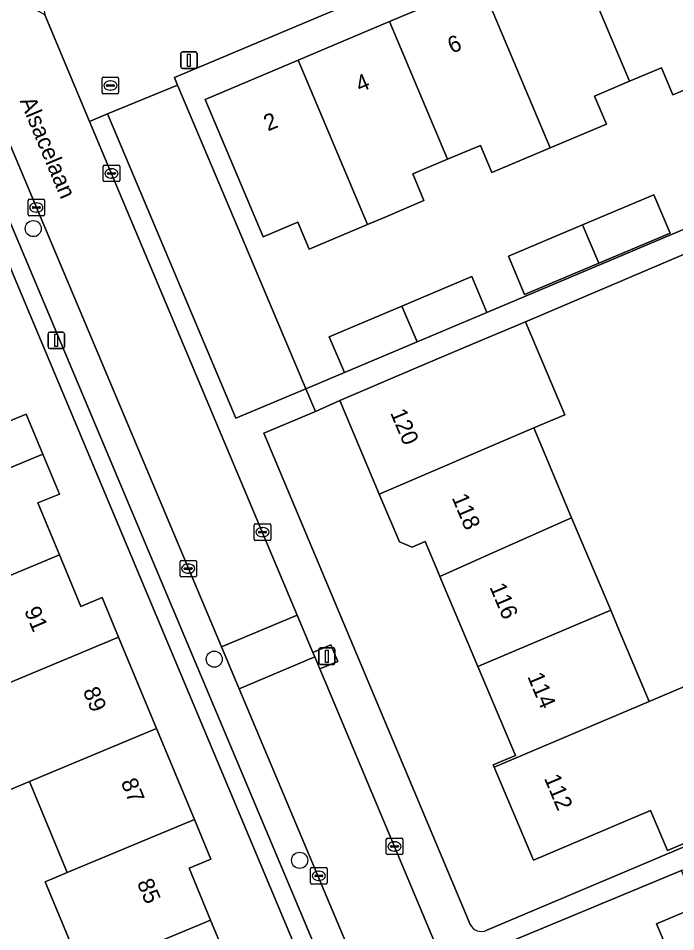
# Model space of a CAD drawing. Extents: x 157767 to 159172, y 387839 to 389425.
# Drawn here: x 158842.9 to 158882.9, y 388369.9 to 388425.4 of the extents above; entities that cross this region are included whole.
import ezdxf

# ---------------------------------------------------------------- set-up
doc = ezdxf.new("R2010")
doc.units = 0
for name, color, linetype in [('IMGEO_Boom', 7, 'Continuous'), ('IMGEO_Brandkraan', 7, 'Continuous'), ('IMGEO_Erf', 7, 'Continuous'), ('IMGEO_Groenvoorziening', 7, 'Continuous'), ('IMGEO_Kolk', 7, 'Continuous'), ('IMGEO_Lichtmast', 7, 'Continuous'), ('IMGEO_Muur', 7, 'Continuous'), ('IMGEO_Openbare_ruimte_label', 7, 'Continuous'), ('IMGEO_Pand', 7, 'Continuous'), ('IMGEO_Pand_nummerreeks', 7, 'Continuous'), ('IMGEO_Parkeervlak_open', 7, 'Continuous'), ('IMGEO_Rijbaan_lokaal_open', 7, 'Continuous'), ('IMGEO_Voetpad_open', 7, 'Continuous')]:
    doc.layers.add(name, color=color, linetype=linetype)

msp = doc.modelspace()

# ---------------------------------------------------------------- linework, layer by layer
at = {"layer": 'IMGEO_Boom'}
for centre in [(158843.844, 388412.584), (158854.841, 388386.442), (158860.031, 388374.23)]:
    msp.add_circle(centre, 0.489, dxfattribs=at)
at = {"layer": 'IMGEO_Brandkraan'}
for p, q in [((158848.031, 388420.845), (158848.031, 388421.697)), ((158848.106, 388421.771), (158848.958, 388421.771)), ((158848.519, 388421.551), (158848.544, 388421.551)), ((158849.032, 388421.697), (158849.032, 388420.845)), ((158848.958, 388420.771), (158848.106, 388420.771)), ((158848.29, 388421.265), (158848.29, 388421.277)), ((158848.728, 388421.228), (158848.33, 388421.228)), ((158848.333, 388421.314), (158848.731, 388421.314)), ((158848.542, 388420.991), (158848.517, 388420.991)), ((158848.774, 388421.277), (158848.774, 388421.265))]:
    msp.add_line(p, q, dxfattribs=at)
for points in [[(158848.031, 388420.845), (158848.031, 388421.697)], [(158848.106, 388421.771), (158848.958, 388421.771)], [(158849.032, 388421.697), (158849.032, 388420.845)], [(158848.958, 388420.771), (158848.106, 388420.771)]]:
    msp.add_lwpolyline(points, dxfattribs=at)
for centre, radius, start, end in [((158848.108, 388421.695), 0.0765, 91.552, 178.448), ((158848.108, 388421.695), 0.0765, 91.552, 178.448), ((158848.956, 388421.695), 0.0765, 1.552, 88.448), ((158848.956, 388421.695), 0.0765, 1.552, 88.448), ((158848.108, 388420.847), 0.0765, 181.552, 268.448), ((158848.108, 388420.847), 0.0765, 181.552, 268.448), ((158848.33, 388421.274), 0.0403, 85.8775, 175.7526), ((158848.327, 388421.264), 0.0366, 178.938, 274.7102), ((158848.731, 388421.271), 0.043, 264.8664, 352.4533), ((158848.735, 388421.276), 0.0386, 1.7309, 96.639), ((158848.956, 388420.847), 0.0765, 271.552, 358.448), ((158848.956, 388420.847), 0.0765, 271.552, 358.448)]:
    msp.add_arc(centre, radius, start, end, dxfattribs=at)
for centre, major_axis, ratio, start_param, end_param in [((158848.518, 388421.271), (-0.387, 0.002), 0.722429, 4.712389, 7.853982), ((158848.543, 388421.271), (-0.39, 0.002), 0.717154, 1.570796, 4.712389)]:
    msp.add_ellipse(centre, major_axis=major_axis, ratio=ratio, start_param=start_param, end_param=end_param, dxfattribs=at)
at = {"layer": 'IMGEO_Erf'}
for points in [[(158884.99, 388416.061), (158889.429, 388417.934), (158882.487, 388434.413), (158852.422, 388421.748), (158852.611, 388421.301), (158856.513, 388412.065), (158860.405, 388402.853), (158862.751, 388403.843), (158861.832, 388406.022), (158866.242, 388407.883), (158870.494, 388409.677), (158871.414, 388407.497), (158890.448, 388415.515), (158890.416, 388415.59), (158885.979, 388413.717)], [(158869.015, 388416.793), (158866.9, 388415.901), (158867.584, 388414.279), (158865.219, 388413.281), (158864.155, 388412.832), (158860.612, 388411.338), (158859.918, 388412.983), (158857.805, 388412.091), (158854.289, 388420.426), (158859.944, 388422.811), (158865.488, 388425.15), (158871.033, 388427.489), (158876.577, 388429.828), (158882.232, 388432.213), (158884.175, 388427.607), (158886.426, 388422.272), (158882.706, 388420.702), (158882.014, 388422.343), (158880.079, 388421.526), (158877.952, 388420.629), (158878.669, 388418.93), (158875.251, 388417.488), (158871.708, 388415.994), (158871.015, 388417.636)], [(158877.225, 388412.808), (158881.558, 388414.637), (158882.539, 388412.313), (158878.205, 388410.484), (158873.694, 388408.58), (158872.714, 388410.905)]]:
    msp.add_lwpolyline(points, close=True, dxfattribs=at)
for points in [[(158834.401, 388332.713), (158843.883, 388336.691), (158853.592, 388340.805), (158868.881, 388347.284), (158838.652, 388419.211)], [(158888.296, 388413.111), (158873.745, 388406.93), (158876.138, 388401.276), (158874.252, 388400.478), (158876.559, 388395.026), (158878.935, 388389.41), (158879.351, 388388.427), (158881.278, 388383.873), (158883.553, 388384.835)], [(158886.962, 388376.775), (158882.375, 388374.834), (158881.353, 388377.249), (158874.237, 388374.237), (158871.848, 388379.884), (158871.788, 388380.026), (158873.144, 388380.6), (158870.861, 388385.994), (158868.545, 388391.469), (158868.423, 388391.756), (158867.652, 388393.579), (158866.873, 388393.249), (158866.099, 388393.563), (158864.93, 388396.325), (158864.872, 388396.463), (158862.463, 388402.156), (158860.985, 388401.48), (158857.849, 388400.164), (158869.979, 388371.299), (158870.387, 388370.328)], [(158841.995, 388400.735), (158843.409, 388401.323), (158844.419, 388398.895), (158845.43, 388396.466), (158844.131, 388395.925), (158845.438, 388392.785), (158846.745, 388389.643), (158848.036, 388390.18), (158849.034, 388387.783), (158851.34, 388382.241), (158853.646, 388376.701), (158854.644, 388374.302), (158853.309, 388373.746), (158854.617, 388370.604), (158855.924, 388367.464)], [(158871.4, 388369.985), (158903.135, 388383.377)], [(158846.875, 388367.38), (158844.569, 388372.922), (158845.914, 388373.482), (158843.608, 388379.022), (158840.835, 388377.868)]]:
    msp.add_lwpolyline(points, dxfattribs=at)
msp.add_arc((158871.077, 388370.7), 0.784, 208.3001, 294.2879, dxfattribs=at)
at = {"layer": 'IMGEO_Groenvoorziening'}
msp.add_lwpolyline([(158883.599, 388372.731), (158883.228, 388373.611), (158871.139, 388368.602), (158874.528, 388360.59), (158875.426, 388360.972), (158876.531, 388361.438), (158875.041, 388364.966), (158882.649, 388368.179), (158881.72, 388370.38), (158884.156, 388371.409)], close=True, dxfattribs=at)
at = {"layer": 'IMGEO_Kolk'}
for p, q in [((158848.099, 388415.508), (158848.099, 388416.36)), ((158848.174, 388416.434), (158849.026, 388416.434)), ((158849.1, 388416.36), (158849.1, 388415.508)), ((158848.358, 388415.928), (158848.358, 388415.94)), ((158848.796, 388415.891), (158848.398, 388415.891)), ((158848.401, 388415.977), (158848.799, 388415.977)), ((158848.587, 388416.214), (158848.612, 388416.214)), ((158848.842, 388415.94), (158848.842, 388415.928)), ((158849.026, 388415.434), (158848.174, 388415.434)), ((158848.61, 388415.654), (158848.585, 388415.654)), ((158843.532, 388413.437), (158843.532, 388414.289)), ((158843.607, 388414.363), (158844.459, 388414.363)), ((158844.02, 388414.143), (158844.045, 388414.143)), ((158844.533, 388414.289), (158844.533, 388413.437)), ((158843.791, 388413.857), (158843.791, 388413.869)), ((158844.229, 388413.82), (158843.831, 388413.82)), ((158843.834, 388413.906), (158844.232, 388413.906)), ((158844.043, 388413.583), (158844.018, 388413.583)), ((158844.275, 388413.869), (158844.275, 388413.857)), ((158844.459, 388413.363), (158843.607, 388413.363)), ((158857.274, 388393.728), (158857.274, 388394.58)), ((158857.349, 388394.654), (158858.201, 388394.654)), ((158857.533, 388394.148), (158857.533, 388394.16)), ((158857.576, 388394.197), (158857.974, 388394.197)), ((158857.762, 388394.434), (158857.787, 388394.434)), ((158858.017, 388394.16), (158858.017, 388394.148)), ((158858.275, 388394.58), (158858.275, 388393.728)), ((158858.201, 388393.654), (158857.349, 388393.654)), ((158857.971, 388394.111), (158857.573, 388394.111)), ((158857.785, 388393.874), (158857.76, 388393.874)), ((158852.762, 388391.511), (158852.762, 388392.363)), ((158852.837, 388392.437), (158853.689, 388392.437)), ((158853.021, 388391.931), (158853.021, 388391.943)), ((158853.064, 388391.98), (158853.462, 388391.98)), ((158853.25, 388392.217), (158853.275, 388392.217)), ((158853.505, 388391.943), (158853.505, 388391.931)), ((158853.763, 388392.363), (158853.763, 388391.511)), ((158853.689, 388391.437), (158852.837, 388391.437)), ((158853.459, 388391.894), (158853.061, 388391.894)), ((158853.273, 388391.657), (158853.248, 388391.657)), ((158865.297, 388374.648), (158865.297, 388375.5)), ((158865.372, 388375.574), (158866.224, 388375.574)), ((158865.785, 388375.354), (158865.81, 388375.354)), ((158866.298, 388375.5), (158866.298, 388374.648)), ((158865.556, 388375.068), (158865.556, 388375.08)), ((158865.994, 388375.031), (158865.596, 388375.031)), ((158865.599, 388375.117), (158865.997, 388375.117)), ((158865.808, 388374.794), (158865.783, 388374.794)), ((158866.04, 388375.08), (158866.04, 388375.068)), ((158866.224, 388374.574), (158865.372, 388374.574)), ((158860.695, 388372.865), (158860.695, 388373.717)), ((158860.77, 388373.791), (158861.622, 388373.791)), ((158861.696, 388373.717), (158861.696, 388372.865)), ((158860.954, 388373.285), (158860.954, 388373.297)), ((158861.392, 388373.248), (158860.994, 388373.248)), ((158860.997, 388373.334), (158861.395, 388373.334)), ((158861.183, 388373.571), (158861.208, 388373.571)), ((158861.438, 388373.297), (158861.438, 388373.285)), ((158861.622, 388372.791), (158860.77, 388372.791)), ((158861.206, 388373.011), (158861.181, 388373.011))]:
    msp.add_line(p, q, dxfattribs=at)
for points in [[(158848.099, 388415.508), (158848.099, 388416.36)], [(158848.174, 388416.434), (158849.026, 388416.434)], [(158849.1, 388416.36), (158849.1, 388415.508)], [(158849.026, 388415.434), (158848.174, 388415.434)], [(158843.532, 388413.437), (158843.532, 388414.289)], [(158843.607, 388414.363), (158844.459, 388414.363)], [(158844.533, 388414.289), (158844.533, 388413.437)], [(158844.459, 388413.363), (158843.607, 388413.363)], [(158857.274, 388393.728), (158857.274, 388394.58)], [(158857.349, 388394.654), (158858.201, 388394.654)], [(158858.275, 388394.58), (158858.275, 388393.728)], [(158858.201, 388393.654), (158857.349, 388393.654)], [(158852.762, 388391.511), (158852.762, 388392.363)], [(158852.837, 388392.437), (158853.689, 388392.437)], [(158853.763, 388392.363), (158853.763, 388391.511)], [(158853.689, 388391.437), (158852.837, 388391.437)], [(158865.297, 388374.648), (158865.297, 388375.5)], [(158865.372, 388375.574), (158866.224, 388375.574)], [(158866.298, 388375.5), (158866.298, 388374.648)], [(158866.224, 388374.574), (158865.372, 388374.574)], [(158860.695, 388372.865), (158860.695, 388373.717)], [(158860.77, 388373.791), (158861.622, 388373.791)], [(158861.696, 388373.717), (158861.696, 388372.865)], [(158861.622, 388372.791), (158860.77, 388372.791)]]:
    msp.add_lwpolyline(points, dxfattribs=at)
for centre, radius, start, end in [((158848.176, 388416.358), 0.0765, 91.552, 178.448), ((158848.176, 388416.358), 0.0765, 91.552, 178.448), ((158849.024, 388416.358), 0.0765, 1.552, 88.448), ((158849.024, 388416.358), 0.0765, 1.552, 88.448), ((158848.398, 388415.937), 0.0403, 85.8775, 175.7526), ((158848.395, 388415.927), 0.0366, 178.938, 274.7102), ((158848.799, 388415.934), 0.043, 264.8664, 352.4533), ((158848.803, 388415.939), 0.0386, 1.7309, 96.639), ((158848.176, 388415.51), 0.0765, 181.552, 268.448), ((158848.176, 388415.51), 0.0765, 181.552, 268.448), ((158849.024, 388415.51), 0.0765, 271.552, 358.448), ((158849.024, 388415.51), 0.0765, 271.552, 358.448), ((158843.609, 388414.287), 0.0765, 91.552, 178.448), ((158843.609, 388414.287), 0.0765, 91.552, 178.448), ((158844.457, 388414.287), 0.0765, 1.552, 88.448), ((158844.457, 388414.287), 0.0765, 1.552, 88.448), ((158843.831, 388413.866), 0.0403, 85.8775, 175.7526), ((158843.828, 388413.856), 0.0366, 178.938, 274.7102), ((158844.232, 388413.863), 0.043, 264.8664, 352.4533), ((158844.236, 388413.868), 0.0386, 1.7309, 96.639), ((158843.609, 388413.439), 0.0765, 181.552, 268.448), ((158843.609, 388413.439), 0.0765, 181.552, 268.448), ((158844.457, 388413.439), 0.0765, 271.552, 358.448), ((158844.457, 388413.439), 0.0765, 271.552, 358.448), ((158857.351, 388394.578), 0.0765, 91.552, 178.448), ((158857.351, 388394.578), 0.0765, 91.552, 178.448), ((158857.573, 388394.157), 0.0403, 85.8775, 175.7526), ((158857.57, 388394.147), 0.0366, 178.938, 274.7102), ((158857.974, 388394.154), 0.043, 264.8664, 352.4533), ((158857.978, 388394.159), 0.0386, 1.7309, 96.639), ((158858.199, 388394.578), 0.0765, 1.552, 88.448), ((158858.199, 388394.578), 0.0765, 1.552, 88.448), ((158857.351, 388393.73), 0.0765, 181.552, 268.448), ((158857.351, 388393.73), 0.0765, 181.552, 268.448), ((158858.199, 388393.73), 0.0765, 271.552, 358.448), ((158858.199, 388393.73), 0.0765, 271.552, 358.448), ((158852.839, 388392.361), 0.0765, 91.552, 178.448), ((158852.839, 388392.361), 0.0765, 91.552, 178.448), ((158853.061, 388391.94), 0.0403, 85.8775, 175.7526), ((158853.058, 388391.93), 0.0366, 178.938, 274.7102), ((158853.462, 388391.937), 0.043, 264.8664, 352.4533), ((158853.466, 388391.942), 0.0386, 1.7309, 96.639), ((158853.687, 388392.361), 0.0765, 1.552, 88.448), ((158853.687, 388392.361), 0.0765, 1.552, 88.448), ((158852.839, 388391.513), 0.0765, 181.552, 268.448), ((158852.839, 388391.513), 0.0765, 181.552, 268.448), ((158853.687, 388391.513), 0.0765, 271.552, 358.448), ((158853.687, 388391.513), 0.0765, 271.552, 358.448), ((158865.374, 388375.498), 0.0765, 91.552, 178.448), ((158865.374, 388375.498), 0.0765, 91.552, 178.448), ((158866.222, 388375.498), 0.0765, 1.552, 88.448), ((158866.222, 388375.498), 0.0765, 1.552, 88.448), ((158865.596, 388375.077), 0.0403, 85.8775, 175.7526), ((158865.593, 388375.067), 0.0366, 178.938, 274.7102), ((158865.997, 388375.074), 0.043, 264.8664, 352.4533), ((158866.001, 388375.079), 0.0386, 1.7309, 96.639), ((158865.374, 388374.65), 0.0765, 181.552, 268.448), ((158865.374, 388374.65), 0.0765, 181.552, 268.448), ((158866.222, 388374.65), 0.0765, 271.552, 358.448), ((158866.222, 388374.65), 0.0765, 271.552, 358.448), ((158860.772, 388373.715), 0.0765, 91.552, 178.448), ((158860.772, 388373.715), 0.0765, 91.552, 178.448), ((158861.62, 388373.715), 0.0765, 1.552, 88.448), ((158861.62, 388373.715), 0.0765, 1.552, 88.448), ((158860.994, 388373.294), 0.0403, 85.8775, 175.7526), ((158860.991, 388373.284), 0.0366, 178.938, 274.7102), ((158861.395, 388373.291), 0.043, 264.8664, 352.4533), ((158861.399, 388373.296), 0.0386, 1.7309, 96.639), ((158860.772, 388372.867), 0.0765, 181.552, 268.448), ((158860.772, 388372.867), 0.0765, 181.552, 268.448), ((158861.62, 388372.867), 0.0765, 271.552, 358.448), ((158861.62, 388372.867), 0.0765, 271.552, 358.448)]:
    msp.add_arc(centre, radius, start, end, dxfattribs=at)
for centre, major_axis, ratio, start_param, end_param in [((158848.586, 388415.934), (-0.387, 0.002), 0.722429, 4.712389, 7.853982), ((158848.611, 388415.934), (-0.39, 0.002), 0.717154, 1.570796, 4.712389), ((158844.019, 388413.863), (-0.387, 0.002), 0.722429, 4.712389, 7.853982), ((158844.044, 388413.863), (-0.39, 0.002), 0.717154, 1.570796, 4.712389), ((158857.761, 388394.154), (-0.387, 0.002), 0.722429, 4.712389, 7.853982), ((158857.786, 388394.154), (-0.39, 0.002), 0.717154, 1.570796, 4.712389), ((158853.249, 388391.937), (-0.387, 0.002), 0.722429, 4.712389, 7.853982), ((158853.274, 388391.937), (-0.39, 0.002), 0.717154, 1.570796, 4.712389), ((158865.784, 388375.074), (-0.387, 0.002), 0.722429, 4.712389, 7.853982), ((158865.809, 388375.074), (-0.39, 0.002), 0.717154, 1.570796, 4.712389), ((158861.182, 388373.291), (-0.387, 0.002), 0.722429, 4.712389, 7.853982), ((158861.207, 388373.291), (-0.39, 0.002), 0.717154, 1.570796, 4.712389)]:
    msp.add_ellipse(centre, major_axis=major_axis, ratio=ratio, start_param=start_param, end_param=end_param, dxfattribs=at)
at = {"layer": 'IMGEO_Lichtmast'}
for p, q in [((158852.805, 388422.406), (158852.805, 388423.206)), ((158852.805, 388423.206), (158852.805, 388422.406)), ((158852.905, 388423.306), (158853.695, 388423.306)), ((158853.695, 388423.306), (158852.905, 388423.306)), ((158853.795, 388423.206), (158853.795, 388422.406)), ((158853.795, 388422.406), (158853.795, 388423.206)), ((158853.695, 388422.306), (158852.905, 388422.306)), ((158852.905, 388422.306), (158853.695, 388422.306)), ((158844.744, 388405.397), (158844.744, 388406.197)), ((158844.744, 388406.197), (158844.744, 388405.397)), ((158844.844, 388406.297), (158845.634, 388406.297)), ((158845.634, 388406.297), (158844.844, 388406.297)), ((158845.734, 388406.197), (158845.734, 388405.397)), ((158845.734, 388405.397), (158845.734, 388406.197)), ((158845.634, 388405.297), (158844.844, 388405.297)), ((158844.844, 388405.297), (158845.634, 388405.297)), ((158861.189, 388386.224), (158861.189, 388387.024)), ((158861.189, 388387.024), (158861.189, 388386.224)), ((158861.289, 388387.124), (158862.079, 388387.124)), ((158862.079, 388387.124), (158861.289, 388387.124)), ((158862.179, 388387.024), (158862.179, 388386.224)), ((158862.179, 388386.224), (158862.179, 388387.024)), ((158862.079, 388386.124), (158861.289, 388386.124)), ((158861.289, 388386.124), (158862.079, 388386.124))]:
    msp.add_line(p, q, dxfattribs=at)
for points in [[(158853.225, 388423.181), (158853.375, 388423.181), (158853.375, 388422.431), (158853.225, 388422.431), (158853.225, 388423.181)], [(158845.164, 388406.172), (158845.314, 388406.172), (158845.314, 388405.422), (158845.164, 388405.422), (158845.164, 388406.172)], [(158861.609, 388386.999), (158861.759, 388386.999), (158861.759, 388386.249), (158861.609, 388386.249), (158861.609, 388386.999)]]:
    msp.add_lwpolyline(points, dxfattribs=at)
for centre, start, end in [((158852.905, 388423.206), 90, 180), ((158852.905, 388423.206), 90, 180), ((158853.695, 388423.206), 0, 90), ((158853.695, 388423.206), 360, 90), ((158852.905, 388422.406), 180, 270), ((158852.905, 388422.406), 180, 270), ((158853.695, 388422.406), 270, 0), ((158853.695, 388422.406), 270, 0), ((158844.844, 388406.197), 90, 180), ((158844.844, 388406.197), 90, 180), ((158845.634, 388406.197), 0, 90), ((158845.634, 388406.197), 360, 90), ((158844.844, 388405.397), 180, 270), ((158844.844, 388405.397), 180, 270), ((158845.634, 388405.397), 270, 0), ((158845.634, 388405.397), 270, 0), ((158861.289, 388387.024), 90, 180), ((158861.289, 388387.024), 90, 180), ((158862.079, 388387.024), 0, 90), ((158862.079, 388387.024), 360, 90), ((158861.289, 388386.224), 180, 270), ((158861.289, 388386.224), 180, 270), ((158862.079, 388386.224), 270, 0), ((158862.079, 388386.224), 270, 0)]:
    msp.add_arc(centre, 0.1, start, end, dxfattribs=at)
at = {"layer": 'IMGEO_Muur'}
msp.add_lwpolyline([(158860.405, 388402.853), (158856.513, 388412.065)], dxfattribs=at)
at = {"layer": 'IMGEO_Pand'}
for points in [[(158880.079, 388421.526), (158882.014, 388422.343), (158882.706, 388420.702), (158886.426, 388422.272), (158884.175, 388427.607), (158882.232, 388432.213), (158876.577, 388429.828)], [(158880.079, 388421.526), (158876.577, 388429.828), (158871.033, 388427.489), (158875.251, 388417.488), (158878.669, 388418.93), (158877.952, 388420.629)], [(158875.251, 388417.488), (158871.033, 388427.489), (158865.488, 388425.15), (158869.015, 388416.793), (158871.015, 388417.636), (158871.708, 388415.994)], [(158865.488, 388425.15), (158859.944, 388422.811), (158864.155, 388412.832), (158865.219, 388413.281), (158867.584, 388414.279), (158866.9, 388415.901), (158869.015, 388416.793)], [(158864.155, 388412.832), (158859.944, 388422.811), (158854.289, 388420.426), (158857.805, 388412.091), (158859.918, 388412.983), (158860.612, 388411.338)], [(158877.225, 388412.808), (158878.205, 388410.484), (158882.539, 388412.313), (158881.558, 388414.637)], [(158878.205, 388410.484), (158877.225, 388412.808), (158872.714, 388410.905), (158873.694, 388408.58)], [(158867.162, 388405.703), (158871.414, 388407.497), (158870.494, 388409.677), (158866.242, 388407.883)], [(158867.162, 388405.703), (158866.242, 388407.883), (158861.832, 388406.022), (158862.751, 388403.843)], [(158874.252, 388400.478), (158876.138, 388401.276), (158873.745, 388406.93), (158870.512, 388405.562), (158867.068, 388404.105), (158862.463, 388402.156), (158864.872, 388396.463)], [(158832.917, 388400.635), (158834.238, 388397.46), (158832.049, 388396.551), (158833.04, 388394.167), (158835.23, 388395.077), (158844.419, 388398.895), (158843.409, 388401.323), (158841.995, 388400.735), (158840.69, 388403.87)], [(158876.559, 388395.026), (158874.252, 388400.478), (158864.872, 388396.463), (158864.93, 388396.325), (158866.099, 388393.563), (158866.873, 388393.249), (158867.652, 388393.579), (158868.423, 388391.756), (158868.545, 388391.469), (158872.03, 388393.016)], [(158837.551, 388389.501), (158845.438, 388392.785), (158844.131, 388395.925), (158845.43, 388396.466), (158844.419, 388398.895), (158835.23, 388395.077)], [(158876.559, 388395.026), (158872.03, 388393.016), (158868.545, 388391.469), (158870.861, 388385.994), (158878.935, 388389.41)], [(158849.034, 388387.783), (158848.036, 388390.18), (158846.745, 388389.643), (158845.438, 388392.785), (158837.551, 388389.501), (158839.856, 388383.961)], [(158881.278, 388383.873), (158879.351, 388388.427), (158878.935, 388389.41), (158870.861, 388385.994), (158873.144, 388380.6), (158871.788, 388380.026), (158871.848, 388379.884)], [(158851.34, 388382.241), (158849.034, 388387.783), (158839.856, 388383.961), (158839.962, 388383.707), (158838.634, 388383.155), (158840.835, 388377.868), (158843.608, 388379.022)], [(158883.553, 388384.835), (158881.278, 388383.873), (158871.848, 388379.884), (158874.237, 388374.237), (158881.353, 388377.249), (158882.375, 388374.834), (158886.962, 388376.775)], [(158851.34, 388382.241), (158843.608, 388379.022), (158845.914, 388373.482), (158853.646, 388376.701)], [(158853.309, 388373.746), (158854.644, 388374.302), (158853.646, 388376.701), (158845.914, 388373.482), (158844.569, 388372.922), (158846.875, 388367.38), (158854.617, 388370.604)], [(158884.594, 388368.881), (158893.417, 388372.607), (158892.445, 388374.91), (158884.156, 388371.409), (158881.72, 388370.38), (158882.649, 388368.179), (158875.041, 388364.966), (158876.531, 388361.438), (158875.426, 388360.972), (158882.795, 388343.494), (158883.881, 388343.954), (158885.364, 388340.443), (158892.902, 388343.626), (158893.85, 388341.383), (158904.663, 388345.949), (158903.706, 388348.215), (158894.893, 388344.493)], [(158854.617, 388370.604), (158846.875, 388367.38), (158849.185, 388361.83), (158858.364, 388365.652), (158857.361, 388368.062), (158855.924, 388367.464)]]:
    msp.add_lwpolyline(points, close=True, dxfattribs=at)
at = {"layer": 'IMGEO_Parkeervlak_open'}
for points in [[(158856.513, 388412.065), (158852.611, 388421.301), (158848.355, 388419.543), (158856.162, 388401.064), (158860.405, 388402.853)], [(158870.521, 388351.022), (158856.353, 388384.641), (158855.282, 388387.184), (158842.313, 388417.957), (158840.615, 388417.244), (158868.839, 388350.328)]]:
    msp.add_lwpolyline(points, close=True, dxfattribs=at)
at = {"layer": 'IMGEO_Rijbaan_lokaal_open'}
for points in [[(158828.88, 388444.925), (158836.188, 388427.662), (158839.22, 388420.499), (158841.608, 388419.637), (158842.313, 388417.957), (158855.282, 388387.184), (158859.88, 388389.119), (158847.266, 388419.093), (158844.547, 388425.555), (158842.299, 388426.827), (158841.848, 388427.082), (158833.318, 388447.382), (158828.673, 388445.415)], [(158856.353, 388384.641), (158860.95, 388386.576), (158860.832, 388386.857), (158859.88, 388389.119), (158855.282, 388387.184)], [(158877.15, 388348.079), (158876.369, 388349.934), (158868.934, 388367.603), (158868.903, 388367.676), (158861.255, 388385.851), (158860.95, 388386.576), (158856.353, 388384.641), (158870.521, 388351.022), (158871.751, 388348.104), (158870.725, 388345.429), (158867.141, 388343.929), (158844.805, 388334.58), (158816.122, 388322.575), (158818.069, 388317.962), (158863.926, 388337.315), (158866.837, 388338.544), (158869.266, 388337.403), (158873.925, 388339.494)]]:
    msp.add_lwpolyline(points, close=True, dxfattribs=at)
at = {"layer": 'IMGEO_Voetpad_open'}
for points in [[(158882.487, 388434.413), (158883.689, 388434.919), (158906.396, 388444.484), (158909.047, 388443.375), (158904.198, 388455.161), (158903.16, 388452.266), (158874.609, 388440.274), (158872.931, 388439.569), (158872.921, 388439.565), (158857.081, 388432.872), (158844.215, 388427.61), (158844.547, 388425.555), (158847.266, 388419.093), (158848.355, 388419.543), (158852.611, 388421.301), (158852.422, 388421.748)], [(158886.775, 388427.932), (158883.689, 388434.919), (158882.487, 388434.413), (158889.429, 388417.934), (158889.475, 388417.954), (158890.464, 388415.61), (158890.416, 388415.59), (158890.448, 388415.515), (158871.414, 388407.497), (158867.162, 388405.703), (158862.751, 388403.843), (158860.405, 388402.853), (158860.985, 388401.48), (158862.463, 388402.156), (158867.068, 388404.105), (158870.512, 388405.562), (158873.745, 388406.93), (158888.296, 388413.111), (158891.003, 388414.253), (158892.885, 388409.794), (158893.864, 388407.405), (158894.666, 388405.511), (158896.145, 388406.125), (158892.217, 388415.61)], [(158860.832, 388386.857), (158860.95, 388386.576), (158861.255, 388385.851), (158862.342, 388386.309), (158861.919, 388387.315)]]:
    msp.add_lwpolyline(points, close=True, dxfattribs=at)
for points in [[(158838.652, 388419.211), (158868.881, 388347.284), (158853.592, 388340.805), (158843.883, 388336.691), (158834.401, 388332.713)], [(158857.849, 388400.164), (158860.985, 388401.48), (158860.405, 388402.853), (158856.162, 388401.064), (158848.355, 388419.543), (158847.266, 388419.093), (158859.88, 388389.119), (158860.832, 388386.857), (158861.919, 388387.315), (158862.342, 388386.309), (158861.255, 388385.851), (158868.903, 388367.676), (158871.139, 388368.602), (158883.228, 388373.611), (158891.082, 388377.002)], [(158816.122, 388322.575), (158844.805, 388334.58), (158844.104, 388336.251), (158866.429, 388345.624), (158867.141, 388343.929), (158870.725, 388345.429), (158871.751, 388348.104), (158870.521, 388351.022), (158868.839, 388350.328), (158840.615, 388417.244)], [(158870.387, 388370.328), (158869.979, 388371.299), (158857.849, 388400.164)], [(158903.135, 388383.377), (158871.4, 388369.985)]]:
    msp.add_lwpolyline(points, dxfattribs=at)
msp.add_arc((158871.077, 388370.7), 0.784, 208.3001, 294.2879, dxfattribs=at)

# ---------------------------------------------------------------- texts
at = {"layer": 'IMGEO_Openbare_ruimte_label'}
msp.add_text('Alsacelaan', height=1, rotation=292.7697, dxfattribs=at).set_placement((158843.014, 388420.338))
at = {"layer": 'IMGEO_Pand_nummerreeks'}
for s, rotation, p in [('6', 22.8711, (158869.282, 388423.19)), ('4', 22.8711, (158863.693, 388420.833)), ('2', 22.8711, (158858.103, 388418.475)), ('120', 292.9324, (158865.517, 388401.403)), ('118', 292.9357, (158869.257, 388396.252)), ('116', 292.9357, (158871.553, 388390.825)), ('91', 292.8908, (158843.277, 388389.391)), ('114', 292.9357, (158873.85, 388385.396)), ('89', 292.5956, (158846.842, 388384.515)), ('87', 292.5972, (158849.148, 388378.974)), ('112', 292.9296, (158874.866, 388379.217)), ('85', 292.7978, (158850.128, 388372.87))]:
    msp.add_text(s, height=1, rotation=rotation, dxfattribs=at).set_placement(p)

doc.saveas('drawing.dxf')
